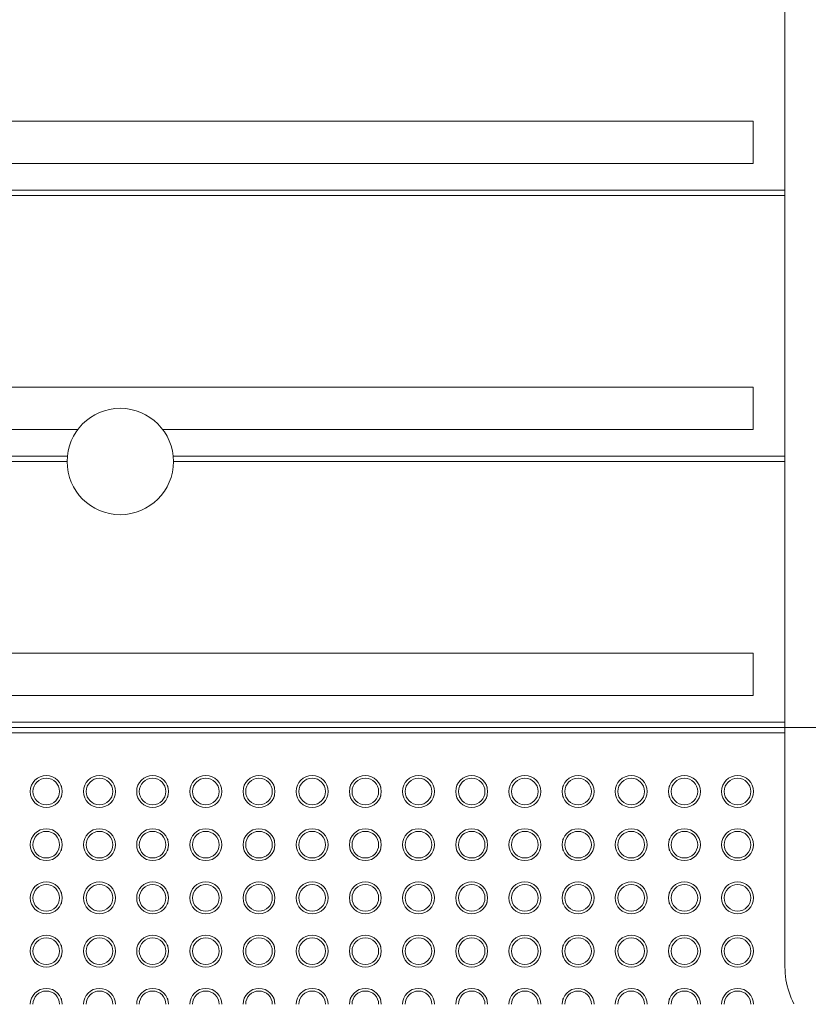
# Model space of a CAD drawing. Header units: millimetres. Extents: x -281 to 121694, y -16481 to 65128.
# Tile 624 of 1056: x 21320 to 22062, y 25715 to 26640. Entities that reach past the tile are written whole.
import ezdxf

# ---------------------------------------------------------------- set-up
doc = ezdxf.new("R2010")
doc.units = ezdxf.units.MM
doc.layers.add('A--L$01A__Algemeen', color=7, linetype='Continuous', lineweight=5)
doc.layers.add('A--L28__Hoofddraagconstructies', color=3, linetype='Continuous', lineweight=5)

# ---------------------------------------------------------------- blocks, each defined once
blk = doc.blocks.new('NLRS_24_10_SF_trappen kern_gen_cpz - NLRS_24_12_02_SF_trappen kern_gen_cpz-66734290-L_80_ 12')
at = {"layer": 'A--L$01A__Algemeen'}
for p, q in [((-1700, -0.1), (-1700, 224.9)), ((-1750, -0.1), (-1700, -0.1))]:
    blk.add_line(p, q, dxfattribs=at)
at = {"layer": 'A--L$01A__Algemeen', "flags": 128}
for points in [[(-1700, 224.9), (-1700.06, 227.9), (-1700.24, 230.89), (-1700.54, 233.88), (-1700.96, 236.85), (-1701.5, 239.8), (-1702.15, 242.73), (-1702.92, 245.63), (-1703.81, 248.49), (-1704.81, 251.32), (-1705.92, 254.11), (-1707.14, 256.85), (-1708.48, 259.53)], [(-1705.92, 254.11), (-1707.14, 256.85), (-1708.48, 259.53)], [(-1705.92, 254.11), (-1707.14, 256.85), (-1708.48, 259.53)], [(-1705.92, 254.11), (-1707.14, 256.85), (-1708.48, 259.53)], [(-1700, 224.9), (-1700.06, 227.9), (-1700.24, 230.89), (-1700.54, 233.88), (-1700.96, 236.85), (-1701.5, 239.8), (-1702.15, 242.73), (-1702.92, 245.63), (-1703.81, 248.49), (-1704.81, 251.32), (-1705.59, 253.27)], [(-1700, 224.9), (-1700.06, 227.9), (-1700.24, 230.89), (-1700.54, 233.88), (-1700.96, 236.85), (-1701.5, 239.8), (-1702.15, 242.73), (-1702.92, 245.63), (-1703.81, 248.49), (-1704.81, 251.32), (-1705.59, 253.27)], [(-1700, 224.9), (-1700.06, 227.9), (-1700.24, 230.89), (-1700.54, 233.88), (-1700.96, 236.85), (-1701.5, 239.8), (-1702.15, 242.73), (-1702.92, 245.63), (-1703.81, 248.49), (-1704.81, 251.32), (-1705.59, 253.27)]]:
    blk.add_lwpolyline(points, dxfattribs=at)
at = {"layer": 'A--L$01A__Algemeen'}
for centre, radius, start, end in [((-1655.44, 260), 15, 180, 360), ((-1655.44, 260), 12.5, 180, 360), ((-1605.44, 260), 15, 180, 360), ((-1605.44, 260), 12.5, 180, 360), ((-1555.44, 260), 15, 180, 360), ((-1555.44, 260), 12.5, 180, 360), ((-1505.44, 260), 15, 180, 360), ((-1505.44, 260), 12.5, 180, 360), ((-1455.44, 260), 15, 180, 360), ((-1455.44, 260), 12.5, 180, 360), ((-1405.44, 260), 15, 180, 360), ((-1405.44, 260), 12.5, 180, 360), ((-1355.44, 260), 15, 180, 360), ((-1355.44, 260), 12.5, 180, 360), ((-1305.44, 260), 15, 180, 360), ((-1305.44, 260), 12.5, 180, 360), ((-1255.44, 260), 15, 180, 360), ((-1255.44, 260), 12.5, 180, 360), ((-1205.44, 260), 15, 180, 360), ((-1205.44, 260), 12.5, 180, 360), ((-1155.44, 260), 15, 180, 360), ((-1155.44, 260), 12.5, 180, 360), ((-1105.44, 260), 15, 180, 360), ((-1105.44, 260), 12.5, 180, 360), ((-1055.44, 260), 15, 180, 360), ((-1055.44, 260), 12.5, 180, 360), ((-1005.44, 260), 15, 180, 360), ((-1005.44, 260), 12.5, 180, 360), ((-1655.44, 260), 15, 195.71976, 202.5), ((-1655.44, 260), 15, 195.71976, 202.5), ((-1655.44, 260), 15, 195.71976, 202.5), ((-1655.44, 260), 15, 337.5, 344.28024), ((-1655.44, 260), 15, 337.5, 344.28024), ((-1655.44, 260), 15, 337.5, 344.28024), ((-1605.44, 260), 15, 195.71976, 202.5), ((-1605.44, 260), 15, 195.71976, 202.5), ((-1605.44, 260), 15, 195.71976, 202.5), ((-1605.44, 260), 15, 337.5, 344.28024), ((-1605.44, 260), 15, 337.5, 344.28024), ((-1605.44, 260), 15, 337.5, 344.28024), ((-1555.44, 260), 15, 195.71976, 202.5), ((-1555.44, 260), 15, 195.71976, 202.5), ((-1555.44, 260), 15, 195.71976, 202.5), ((-1505.44, 260), 15, 195.71976, 202.5), ((-1505.44, 260), 15, 195.71976, 202.5), ((-1505.44, 260), 15, 195.71976, 202.5), ((-1505.44, 260), 15, 337.5, 344.28024), ((-1505.44, 260), 15, 337.5, 344.28024), ((-1505.44, 260), 15, 337.5, 344.28024), ((-1455.44, 260), 15, 195.71976, 202.5), ((-1455.44, 260), 15, 195.71976, 202.5), ((-1455.44, 260), 15, 195.71976, 202.5), ((-1455.44, 260), 15, 337.5, 344.28024), ((-1455.44, 260), 15, 337.5, 344.28024), ((-1455.44, 260), 15, 337.5, 344.28024), ((-1405.44, 260), 15, 195.71976, 202.5), ((-1405.44, 260), 15, 195.71976, 202.5), ((-1405.44, 260), 15, 195.71976, 202.5), ((-1405.44, 260), 15, 337.5, 344.28024), ((-1405.44, 260), 15, 337.5, 344.28024), ((-1405.44, 260), 15, 337.5, 344.28024), ((-1355.44, 260), 15, 195.71976, 202.5), ((-1355.44, 260), 15, 195.71976, 202.5), ((-1355.44, 260), 15, 195.71976, 202.5), ((-1355.44, 260), 15, 337.5, 344.28024), ((-1355.44, 260), 15, 337.5, 344.28024), ((-1355.44, 260), 15, 337.5, 344.28024), ((-1305.44, 260), 15, 195.71976, 202.5), ((-1305.44, 260), 15, 195.71976, 202.5), ((-1305.44, 260), 15, 195.71976, 202.5), ((-1305.44, 260), 15, 337.5, 344.28024), ((-1305.44, 260), 15, 337.5, 344.28024), ((-1305.44, 260), 15, 337.5, 344.28024), ((-1255.44, 260), 15, 195.71976, 202.5), ((-1255.44, 260), 15, 195.71976, 202.5), ((-1255.44, 260), 15, 195.71976, 202.5), ((-1255.44, 260), 15, 337.5, 344.28024), ((-1255.44, 260), 15, 337.5, 344.28024), ((-1255.44, 260), 15, 337.5, 344.28024), ((-1205.44, 260), 15, 195.71976, 202.5), ((-1205.44, 260), 15, 195.71976, 202.5), ((-1205.44, 260), 15, 195.71976, 202.5), ((-1155.44, 260), 15, 195.71976, 202.5), ((-1155.44, 260), 15, 195.71976, 202.5), ((-1155.44, 260), 15, 195.71976, 202.5), ((-1155.44, 260), 15, 337.5, 344.28024), ((-1155.44, 260), 15, 337.5, 344.28024), ((-1155.44, 260), 15, 337.5, 344.28024), ((-1105.44, 260), 15, 195.71976, 202.5), ((-1105.44, 260), 15, 195.71976, 202.5), ((-1105.44, 260), 15, 195.71976, 202.5), ((-1105.44, 260), 15, 337.5, 344.28024), ((-1105.44, 260), 15, 337.5, 344.28024), ((-1105.44, 260), 15, 337.5, 344.28024), ((-1055.44, 260), 15, 195.71976, 202.5), ((-1055.44, 260), 15, 195.71976, 202.5), ((-1055.44, 260), 15, 195.71976, 202.5), ((-1055.44, 260), 15, 337.5, 344.28024), ((-1055.44, 260), 15, 337.5, 344.28024), ((-1055.44, 260), 15, 337.5, 344.28024), ((-1005.44, 260), 15, 195.71976, 202.5), ((-1005.44, 260), 15, 195.71976, 202.5), ((-1005.44, 260), 15, 195.71976, 202.5), ((-1005.44, 260), 15, 337.5, 344.28024), ((-1005.44, 260), 15, 337.5, 344.28024), ((-1005.44, 260), 15, 337.5, 344.28024), ((-1655.44, 210), 15, 0, 180), ((-1655.44, 210), 12.5, 0, 180), ((-1605.44, 210), 15, 0, 180), ((-1605.44, 210), 12.5, 0, 180), ((-1555.44, 210), 15, 0, 180), ((-1555.44, 210), 12.5, 0, 180), ((-1505.44, 210), 15, 0, 180), ((-1505.44, 210), 12.5, 0, 180), ((-1455.44, 210), 15, 0, 180), ((-1455.44, 210), 12.5, 0, 180), ((-1405.44, 210), 15, 0, 180), ((-1405.44, 210), 12.5, 0, 180), ((-1355.44, 210), 15, 0, 180), ((-1355.44, 210), 12.5, 0, 180), ((-1305.44, 210), 15, 0, 180), ((-1305.44, 210), 12.5, 0, 180), ((-1255.44, 210), 15, 0, 180), ((-1255.44, 210), 12.5, 0, 180), ((-1205.44, 210), 15, 0, 180), ((-1205.44, 210), 12.5, 0, 180), ((-1155.44, 210), 15, 0, 180), ((-1155.44, 210), 12.5, 0, 180), ((-1105.44, 210), 15, 0, 180), ((-1105.44, 210), 12.5, 0, 180), ((-1055.44, 210), 15, 0, 180), ((-1055.44, 210), 12.5, 0, 180), ((-1005.44, 210), 15, 0, 180), ((-1005.44, 210), 12.5, 0, 180), ((-1655.44, 210), 15, 157.5, 164.28024), ((-1655.44, 210), 15, 157.5, 164.28024), ((-1655.44, 210), 15, 157.5, 164.28024), ((-1655.44, 210), 15, 15.71976, 22.5), ((-1655.44, 210), 15, 15.71976, 22.5), ((-1655.44, 210), 15, 15.71976, 22.5), ((-1605.44, 210), 15, 157.5, 164.28024), ((-1605.44, 210), 15, 157.5, 164.28024), ((-1605.44, 210), 15, 157.5, 164.28024), ((-1605.44, 210), 15, 15.71976, 22.5), ((-1605.44, 210), 15, 15.71976, 22.5), ((-1605.44, 210), 15, 15.71976, 22.5), ((-1555.44, 210), 15, 157.5, 164.28024), ((-1555.44, 210), 15, 157.5, 164.28024), ((-1555.44, 210), 15, 157.5, 164.28024), ((-1505.44, 210), 15, 157.5, 164.28024), ((-1505.44, 210), 15, 157.5, 164.28024), ((-1505.44, 210), 15, 157.5, 164.28024), ((-1505.44, 210), 15, 15.71976, 22.5), ((-1505.44, 210), 15, 15.71976, 22.5), ((-1505.44, 210), 15, 15.71976, 22.5), ((-1455.44, 210), 15, 157.5, 164.28024), ((-1455.44, 210), 15, 157.5, 164.28024), ((-1455.44, 210), 15, 157.5, 164.28024), ((-1455.44, 210), 15, 15.71976, 22.5), ((-1455.44, 210), 15, 15.71976, 22.5), ((-1455.44, 210), 15, 15.71976, 22.5), ((-1405.44, 210), 15, 157.5, 164.28024), ((-1405.44, 210), 15, 157.5, 164.28024), ((-1405.44, 210), 15, 157.5, 164.28024), ((-1405.44, 210), 15, 15.71976, 22.5), ((-1405.44, 210), 15, 15.71976, 22.5), ((-1405.44, 210), 15, 15.71976, 22.5), ((-1355.44, 210), 15, 157.5, 164.28024), ((-1355.44, 210), 15, 157.5, 164.28024), ((-1355.44, 210), 15, 157.5, 164.28024), ((-1355.44, 210), 15, 15.71976, 22.5), ((-1355.44, 210), 15, 15.71976, 22.5), ((-1355.44, 210), 15, 15.71976, 22.5), ((-1305.44, 210), 15, 157.5, 164.28024), ((-1305.44, 210), 15, 157.5, 164.28024), ((-1305.44, 210), 15, 157.5, 164.28024), ((-1305.44, 210), 15, 15.71976, 22.5), ((-1305.44, 210), 15, 15.71976, 22.5), ((-1305.44, 210), 15, 15.71976, 22.5), ((-1255.44, 210), 15, 157.5, 164.28024), ((-1255.44, 210), 15, 157.5, 164.28024), ((-1255.44, 210), 15, 157.5, 164.28024), ((-1255.44, 210), 15, 15.71976, 22.5), ((-1255.44, 210), 15, 15.71976, 22.5), ((-1255.44, 210), 15, 15.71976, 22.5), ((-1205.44, 210), 15, 157.5, 164.28024), ((-1205.44, 210), 15, 157.5, 164.28024), ((-1205.44, 210), 15, 157.5, 164.28024), ((-1155.44, 210), 15, 157.5, 164.28024), ((-1155.44, 210), 15, 157.5, 164.28024), ((-1155.44, 210), 15, 157.5, 164.28024), ((-1155.44, 210), 15, 15.71976, 22.5), ((-1155.44, 210), 15, 15.71976, 22.5), ((-1155.44, 210), 15, 15.71976, 22.5), ((-1105.44, 210), 15, 157.5, 164.28024), ((-1105.44, 210), 15, 157.5, 164.28024), ((-1105.44, 210), 15, 157.5, 164.28024), ((-1105.44, 210), 15, 15.71976, 22.5), ((-1105.44, 210), 15, 15.71976, 22.5), ((-1105.44, 210), 15, 15.71976, 22.5), ((-1055.44, 210), 15, 157.5, 164.28024), ((-1055.44, 210), 15, 157.5, 164.28024), ((-1055.44, 210), 15, 157.5, 164.28024), ((-1055.44, 210), 15, 15.71976, 22.5), ((-1055.44, 210), 15, 15.71976, 22.5), ((-1055.44, 210), 15, 15.71976, 22.5), ((-1005.44, 210), 15, 157.5, 164.28024), ((-1005.44, 210), 15, 157.5, 164.28024), ((-1005.44, 210), 15, 157.5, 164.28024), ((-1005.44, 210), 15, 15.71976, 22.5), ((-1005.44, 210), 15, 15.71976, 22.5), ((-1005.44, 210), 15, 15.71976, 22.5), ((-1655.44, 210), 15, 180, 360), ((-1655.44, 210), 15, 195.71976, 202.5), ((-1655.44, 210), 15, 195.71976, 202.5), ((-1655.44, 210), 15, 195.71976, 202.5), ((-1655.44, 210), 12.5, 180, 360), ((-1655.44, 210), 15, 337.5, 344.28024), ((-1655.44, 210), 15, 337.5, 344.28024), ((-1655.44, 210), 15, 337.5, 344.28024), ((-1605.44, 210), 15, 180, 360), ((-1605.44, 210), 15, 195.71976, 202.5), ((-1605.44, 210), 15, 195.71976, 202.5), ((-1605.44, 210), 15, 195.71976, 202.5), ((-1605.44, 210), 12.5, 180, 360), ((-1605.44, 210), 15, 337.5, 344.28024), ((-1605.44, 210), 15, 337.5, 344.28024), ((-1605.44, 210), 15, 337.5, 344.28024), ((-1555.44, 210), 15, 180, 360), ((-1555.44, 210), 15, 195.71976, 202.5), ((-1555.44, 210), 15, 195.71976, 202.5), ((-1555.44, 210), 15, 195.71976, 202.5), ((-1555.44, 210), 12.5, 180, 360), ((-1505.44, 210), 15, 180, 360), ((-1505.44, 210), 15, 195.71976, 202.5), ((-1505.44, 210), 15, 195.71976, 202.5), ((-1505.44, 210), 15, 195.71976, 202.5), ((-1505.44, 210), 12.5, 180, 360), ((-1505.44, 210), 15, 337.5, 344.28024), ((-1505.44, 210), 15, 337.5, 344.28024), ((-1505.44, 210), 15, 337.5, 344.28024), ((-1455.44, 210), 15, 180, 360), ((-1455.44, 210), 15, 195.71976, 202.5), ((-1455.44, 210), 15, 195.71976, 202.5), ((-1455.44, 210), 15, 195.71976, 202.5), ((-1455.44, 210), 12.5, 180, 360), ((-1455.44, 210), 15, 337.5, 344.28024), ((-1455.44, 210), 15, 337.5, 344.28024), ((-1455.44, 210), 15, 337.5, 344.28024), ((-1405.44, 210), 15, 180, 360), ((-1405.44, 210), 15, 195.71976, 202.5), ((-1405.44, 210), 15, 195.71976, 202.5), ((-1405.44, 210), 15, 195.71976, 202.5), ((-1405.44, 210), 12.5, 180, 360), ((-1405.44, 210), 15, 337.5, 344.28024), ((-1405.44, 210), 15, 337.5, 344.28024), ((-1405.44, 210), 15, 337.5, 344.28024), ((-1355.44, 210), 15, 180, 360), ((-1355.44, 210), 15, 195.71976, 202.5), ((-1355.44, 210), 15, 195.71976, 202.5), ((-1355.44, 210), 15, 195.71976, 202.5), ((-1355.44, 210), 12.5, 180, 360), ((-1355.44, 210), 15, 337.5, 344.28024), ((-1355.44, 210), 15, 337.5, 344.28024), ((-1355.44, 210), 15, 337.5, 344.28024), ((-1305.44, 210), 15, 180, 360), ((-1305.44, 210), 15, 195.71976, 202.5), ((-1305.44, 210), 15, 195.71976, 202.5), ((-1305.44, 210), 15, 195.71976, 202.5), ((-1305.44, 210), 12.5, 180, 360), ((-1305.44, 210), 15, 337.5, 344.28024), ((-1305.44, 210), 15, 337.5, 344.28024), ((-1305.44, 210), 15, 337.5, 344.28024), ((-1255.44, 210), 15, 180, 360), ((-1255.44, 210), 15, 195.71976, 202.5), ((-1255.44, 210), 15, 195.71976, 202.5), ((-1255.44, 210), 15, 195.71976, 202.5), ((-1255.44, 210), 12.5, 180, 360), ((-1255.44, 210), 15, 337.5, 344.28024), ((-1255.44, 210), 15, 337.5, 344.28024), ((-1255.44, 210), 15, 337.5, 344.28024), ((-1205.44, 210), 15, 180, 360), ((-1205.44, 210), 15, 195.71976, 202.5), ((-1205.44, 210), 15, 195.71976, 202.5), ((-1205.44, 210), 15, 195.71976, 202.5), ((-1205.44, 210), 12.5, 180, 360), ((-1155.44, 210), 15, 180, 360), ((-1155.44, 210), 15, 195.71976, 202.5), ((-1155.44, 210), 15, 195.71976, 202.5), ((-1155.44, 210), 15, 195.71976, 202.5), ((-1155.44, 210), 12.5, 180, 360), ((-1155.44, 210), 15, 337.5, 344.28024), ((-1155.44, 210), 15, 337.5, 344.28024), ((-1155.44, 210), 15, 337.5, 344.28024), ((-1105.44, 210), 15, 180, 360), ((-1105.44, 210), 15, 195.71976, 202.5), ((-1105.44, 210), 15, 195.71976, 202.5), ((-1105.44, 210), 15, 195.71976, 202.5), ((-1105.44, 210), 12.5, 180, 360), ((-1105.44, 210), 15, 337.5, 344.28024), ((-1105.44, 210), 15, 337.5, 344.28024), ((-1105.44, 210), 15, 337.5, 344.28024), ((-1055.44, 210), 15, 180, 360), ((-1055.44, 210), 15, 195.71976, 202.5), ((-1055.44, 210), 15, 195.71976, 202.5), ((-1055.44, 210), 15, 195.71976, 202.5), ((-1055.44, 210), 12.5, 180, 360), ((-1055.44, 210), 15, 337.5, 344.28024), ((-1055.44, 210), 15, 337.5, 344.28024), ((-1055.44, 210), 15, 337.5, 344.28024), ((-1005.44, 210), 15, 180, 360), ((-1005.44, 210), 15, 195.71976, 202.5), ((-1005.44, 210), 15, 195.71976, 202.5), ((-1005.44, 210), 15, 195.71976, 202.5), ((-1005.44, 210), 12.5, 180, 360), ((-1005.44, 210), 15, 337.5, 344.28024), ((-1005.44, 210), 15, 337.5, 344.28024), ((-1005.44, 210), 15, 337.5, 344.28024), ((-1655.44, 160), 15, 0, 180), ((-1655.44, 160), 12.5, 0, 180), ((-1605.44, 160), 15, 0, 180), ((-1605.44, 160), 12.5, 0, 180), ((-1555.44, 160), 15, 0, 180), ((-1555.44, 160), 12.5, 0, 180), ((-1505.44, 160), 15, 0, 180), ((-1505.44, 160), 12.5, 0, 180), ((-1455.44, 160), 15, 0, 180), ((-1455.44, 160), 12.5, 0, 180), ((-1405.44, 160), 15, 0, 180), ((-1405.44, 160), 12.5, 0, 180), ((-1355.44, 160), 15, 0, 180), ((-1355.44, 160), 12.5, 0, 180), ((-1305.44, 160), 15, 0, 180), ((-1305.44, 160), 12.5, 0, 180), ((-1255.44, 160), 15, 0, 180), ((-1255.44, 160), 12.5, 0, 180), ((-1205.44, 160), 15, 0, 180), ((-1205.44, 160), 12.5, 0, 180), ((-1155.44, 160), 15, 0, 180), ((-1155.44, 160), 12.5, 0, 180), ((-1105.44, 160), 15, 0, 180), ((-1105.44, 160), 12.5, 0, 180), ((-1055.44, 160), 15, 0, 180), ((-1055.44, 160), 12.5, 0, 180), ((-1005.44, 160), 15, 0, 180), ((-1005.44, 160), 12.5, 0, 180), ((-1655.44, 160), 15, 180, 360), ((-1655.44, 160), 15, 157.5, 164.28024), ((-1655.44, 160), 15, 157.5, 164.28024), ((-1655.44, 160), 15, 157.5, 164.28024), ((-1655.44, 160), 12.5, 180, 360), ((-1655.44, 160), 15, 15.71976, 22.5), ((-1655.44, 160), 15, 15.71976, 22.5), ((-1655.44, 160), 15, 15.71976, 22.5), ((-1605.44, 160), 15, 180, 360), ((-1605.44, 160), 15, 157.5, 164.28024), ((-1605.44, 160), 15, 157.5, 164.28024), ((-1605.44, 160), 15, 157.5, 164.28024), ((-1605.44, 160), 12.5, 180, 360), ((-1605.44, 160), 15, 15.71976, 22.5), ((-1605.44, 160), 15, 15.71976, 22.5), ((-1605.44, 160), 15, 15.71976, 22.5), ((-1555.44, 160), 15, 180, 360), ((-1555.44, 160), 15, 157.5, 164.28024), ((-1555.44, 160), 15, 157.5, 164.28024), ((-1555.44, 160), 15, 157.5, 164.28024), ((-1555.44, 160), 12.5, 180, 360), ((-1505.44, 160), 15, 180, 360), ((-1505.44, 160), 15, 157.5, 164.28024), ((-1505.44, 160), 15, 157.5, 164.28024), ((-1505.44, 160), 15, 157.5, 164.28024), ((-1505.44, 160), 12.5, 180, 360), ((-1505.44, 160), 15, 15.71976, 22.5), ((-1505.44, 160), 15, 15.71976, 22.5), ((-1505.44, 160), 15, 15.71976, 22.5), ((-1455.44, 160), 15, 180, 360), ((-1455.44, 160), 15, 157.5, 164.28024), ((-1455.44, 160), 15, 157.5, 164.28024), ((-1455.44, 160), 15, 157.5, 164.28024), ((-1455.44, 160), 12.5, 180, 360), ((-1455.44, 160), 15, 15.71976, 22.5), ((-1455.44, 160), 15, 15.71976, 22.5), ((-1455.44, 160), 15, 15.71976, 22.5), ((-1405.44, 160), 15, 180, 360), ((-1405.44, 160), 15, 157.5, 164.28024), ((-1405.44, 160), 15, 157.5, 164.28024), ((-1405.44, 160), 15, 157.5, 164.28024), ((-1405.44, 160), 12.5, 180, 360), ((-1405.44, 160), 15, 15.71976, 22.5), ((-1405.44, 160), 15, 15.71976, 22.5), ((-1405.44, 160), 15, 15.71976, 22.5), ((-1355.44, 160), 15, 180, 360), ((-1355.44, 160), 15, 157.5, 164.28024), ((-1355.44, 160), 15, 157.5, 164.28024), ((-1355.44, 160), 15, 157.5, 164.28024), ((-1355.44, 160), 12.5, 180, 360), ((-1355.44, 160), 15, 15.71976, 22.5), ((-1355.44, 160), 15, 15.71976, 22.5), ((-1355.44, 160), 15, 15.71976, 22.5), ((-1305.44, 160), 15, 180, 360), ((-1305.44, 160), 15, 157.5, 164.28024), ((-1305.44, 160), 15, 157.5, 164.28024), ((-1305.44, 160), 15, 157.5, 164.28024), ((-1305.44, 160), 12.5, 180, 360), ((-1305.44, 160), 15, 15.71976, 22.5), ((-1305.44, 160), 15, 15.71976, 22.5), ((-1305.44, 160), 15, 15.71976, 22.5), ((-1255.44, 160), 15, 180, 360), ((-1255.44, 160), 15, 157.5, 164.28024), ((-1255.44, 160), 15, 157.5, 164.28024), ((-1255.44, 160), 15, 157.5, 164.28024), ((-1255.44, 160), 12.5, 180, 360), ((-1255.44, 160), 15, 15.71976, 22.5), ((-1255.44, 160), 15, 15.71976, 22.5), ((-1255.44, 160), 15, 15.71976, 22.5), ((-1205.44, 160), 15, 180, 360), ((-1205.44, 160), 15, 157.5, 164.28024), ((-1205.44, 160), 15, 157.5, 164.28024), ((-1205.44, 160), 15, 157.5, 164.28024), ((-1205.44, 160), 12.5, 180, 360), ((-1155.44, 160), 15, 180, 360), ((-1155.44, 160), 15, 157.5, 164.28024), ((-1155.44, 160), 15, 157.5, 164.28024), ((-1155.44, 160), 15, 157.5, 164.28024), ((-1155.44, 160), 12.5, 180, 360), ((-1155.44, 160), 15, 15.71976, 22.5), ((-1155.44, 160), 15, 15.71976, 22.5), ((-1155.44, 160), 15, 15.71976, 22.5), ((-1105.44, 160), 15, 180, 360), ((-1105.44, 160), 15, 157.5, 164.28024), ((-1105.44, 160), 15, 157.5, 164.28024), ((-1105.44, 160), 15, 157.5, 164.28024), ((-1105.44, 160), 12.5, 180, 360), ((-1105.44, 160), 15, 15.71976, 22.5), ((-1105.44, 160), 15, 15.71976, 22.5), ((-1105.44, 160), 15, 15.71976, 22.5), ((-1055.44, 160), 15, 180, 360), ((-1055.44, 160), 15, 157.5, 164.28024), ((-1055.44, 160), 15, 157.5, 164.28024), ((-1055.44, 160), 15, 157.5, 164.28024), ((-1055.44, 160), 12.5, 180, 360), ((-1055.44, 160), 15, 15.71976, 22.5), ((-1055.44, 160), 15, 15.71976, 22.5), ((-1055.44, 160), 15, 15.71976, 22.5), ((-1005.44, 160), 15, 180, 360), ((-1005.44, 160), 15, 157.5, 164.28024), ((-1005.44, 160), 15, 157.5, 164.28024), ((-1005.44, 160), 15, 157.5, 164.28024), ((-1005.44, 160), 12.5, 180, 360), ((-1005.44, 160), 15, 15.71976, 22.5), ((-1005.44, 160), 15, 15.71976, 22.5), ((-1005.44, 160), 15, 15.71976, 22.5), ((-1655.44, 160), 15, 195.71976, 202.5), ((-1655.44, 160), 15, 195.71976, 202.5), ((-1655.44, 160), 15, 195.71976, 202.5), ((-1655.44, 160), 15, 337.5, 344.28024), ((-1655.44, 160), 15, 337.5, 344.28024), ((-1655.44, 160), 15, 337.5, 344.28024), ((-1605.44, 160), 15, 195.71976, 202.5), ((-1605.44, 160), 15, 195.71976, 202.5), ((-1605.44, 160), 15, 195.71976, 202.5), ((-1605.44, 160), 15, 337.5, 344.28024), ((-1605.44, 160), 15, 337.5, 344.28024), ((-1605.44, 160), 15, 337.5, 344.28024), ((-1555.44, 160), 15, 195.71976, 202.5), ((-1555.44, 160), 15, 195.71976, 202.5), ((-1555.44, 160), 15, 195.71976, 202.5), ((-1505.44, 160), 15, 195.71976, 202.5), ((-1505.44, 160), 15, 195.71976, 202.5), ((-1505.44, 160), 15, 195.71976, 202.5), ((-1505.44, 160), 15, 337.5, 344.28024), ((-1505.44, 160), 15, 337.5, 344.28024), ((-1505.44, 160), 15, 337.5, 344.28024), ((-1455.44, 160), 15, 195.71976, 202.5), ((-1455.44, 160), 15, 195.71976, 202.5), ((-1455.44, 160), 15, 195.71976, 202.5), ((-1455.44, 160), 15, 337.5, 344.28024), ((-1455.44, 160), 15, 337.5, 344.28024), ((-1455.44, 160), 15, 337.5, 344.28024), ((-1405.44, 160), 15, 195.71976, 202.5), ((-1405.44, 160), 15, 195.71976, 202.5), ((-1405.44, 160), 15, 195.71976, 202.5), ((-1405.44, 160), 15, 337.5, 344.28024), ((-1405.44, 160), 15, 337.5, 344.28024), ((-1405.44, 160), 15, 337.5, 344.28024), ((-1355.44, 160), 15, 195.71976, 202.5), ((-1355.44, 160), 15, 195.71976, 202.5), ((-1355.44, 160), 15, 195.71976, 202.5), ((-1355.44, 160), 15, 337.5, 344.28024), ((-1355.44, 160), 15, 337.5, 344.28024), ((-1355.44, 160), 15, 337.5, 344.28024), ((-1305.44, 160), 15, 195.71976, 202.5), ((-1305.44, 160), 15, 195.71976, 202.5), ((-1305.44, 160), 15, 195.71976, 202.5), ((-1305.44, 160), 15, 337.5, 344.28024), ((-1305.44, 160), 15, 337.5, 344.28024), ((-1305.44, 160), 15, 337.5, 344.28024), ((-1255.44, 160), 15, 195.71976, 202.5), ((-1255.44, 160), 15, 195.71976, 202.5), ((-1255.44, 160), 15, 195.71976, 202.5), ((-1255.44, 160), 15, 337.5, 344.28024), ((-1255.44, 160), 15, 337.5, 344.28024), ((-1255.44, 160), 15, 337.5, 344.28024), ((-1205.44, 160), 15, 195.71976, 202.5), ((-1205.44, 160), 15, 195.71976, 202.5), ((-1205.44, 160), 15, 195.71976, 202.5), ((-1155.44, 160), 15, 195.71976, 202.5), ((-1155.44, 160), 15, 195.71976, 202.5), ((-1155.44, 160), 15, 195.71976, 202.5), ((-1155.44, 160), 15, 337.5, 344.28024), ((-1155.44, 160), 15, 337.5, 344.28024), ((-1155.44, 160), 15, 337.5, 344.28024), ((-1105.44, 160), 15, 195.71976, 202.5), ((-1105.44, 160), 15, 195.71976, 202.5), ((-1105.44, 160), 15, 195.71976, 202.5), ((-1105.44, 160), 15, 337.5, 344.28024), ((-1105.44, 160), 15, 337.5, 344.28024), ((-1105.44, 160), 15, 337.5, 344.28024), ((-1055.44, 160), 15, 195.71976, 202.5), ((-1055.44, 160), 15, 195.71976, 202.5), ((-1055.44, 160), 15, 195.71976, 202.5), ((-1055.44, 160), 15, 337.5, 344.28024), ((-1055.44, 160), 15, 337.5, 344.28024), ((-1055.44, 160), 15, 337.5, 344.28024), ((-1005.44, 160), 15, 195.71976, 202.5), ((-1005.44, 160), 15, 195.71976, 202.5), ((-1005.44, 160), 15, 195.71976, 202.5), ((-1005.44, 160), 15, 337.5, 344.28024), ((-1005.44, 160), 15, 337.5, 344.28024), ((-1005.44, 160), 15, 337.5, 344.28024), ((-1655.44, 110), 15, 0, 180), ((-1655.44, 110), 12.5, 0, 180), ((-1605.44, 110), 15, 0, 180), ((-1605.44, 110), 12.5, 0, 180), ((-1555.44, 110), 15, 0, 180), ((-1555.44, 110), 12.5, 0, 180), ((-1505.44, 110), 15, 0, 180), ((-1505.44, 110), 12.5, 0, 180), ((-1455.44, 110), 15, 0, 180), ((-1455.44, 110), 12.5, 0, 180), ((-1405.44, 110), 15, 0, 180), ((-1405.44, 110), 12.5, 0, 180), ((-1355.44, 110), 15, 0, 180), ((-1355.44, 110), 12.5, 0, 180), ((-1305.44, 110), 15, 0, 180), ((-1305.44, 110), 12.5, 0, 180), ((-1255.44, 110), 15, 0, 180), ((-1255.44, 110), 12.5, 0, 180), ((-1205.44, 110), 15, 0, 180), ((-1205.44, 110), 12.5, 0, 180), ((-1155.44, 110), 15, 0, 180), ((-1155.44, 110), 12.5, 0, 180), ((-1105.44, 110), 15, 0, 180), ((-1105.44, 110), 12.5, 0, 180), ((-1055.44, 110), 15, 0, 180), ((-1055.44, 110), 12.5, 0, 180), ((-1005.44, 110), 15, 0, 180), ((-1005.44, 110), 12.5, 0, 180), ((-1655.44, 110), 15, 157.5, 164.28024), ((-1655.44, 110), 15, 157.5, 164.28024), ((-1655.44, 110), 15, 157.5, 164.28024), ((-1655.44, 110), 15, 15.71976, 22.5), ((-1655.44, 110), 15, 15.71976, 22.5), ((-1655.44, 110), 15, 15.71976, 22.5), ((-1605.44, 110), 15, 157.5, 164.28024), ((-1605.44, 110), 15, 157.5, 164.28024), ((-1605.44, 110), 15, 157.5, 164.28024), ((-1605.44, 110), 15, 15.71976, 22.5), ((-1605.44, 110), 15, 15.71976, 22.5), ((-1605.44, 110), 15, 15.71976, 22.5), ((-1555.44, 110), 15, 157.5, 164.28024), ((-1555.44, 110), 15, 157.5, 164.28024), ((-1555.44, 110), 15, 157.5, 164.28024), ((-1505.44, 110), 15, 157.5, 164.28024), ((-1505.44, 110), 15, 157.5, 164.28024), ((-1505.44, 110), 15, 157.5, 164.28024), ((-1505.44, 110), 15, 15.71976, 22.5), ((-1505.44, 110), 15, 15.71976, 22.5), ((-1505.44, 110), 15, 15.71976, 22.5), ((-1455.44, 110), 15, 157.5, 164.28024), ((-1455.44, 110), 15, 157.5, 164.28024), ((-1455.44, 110), 15, 157.5, 164.28024), ((-1455.44, 110), 15, 15.71976, 22.5), ((-1455.44, 110), 15, 15.71976, 22.5), ((-1455.44, 110), 15, 15.71976, 22.5), ((-1405.44, 110), 15, 157.5, 164.28024), ((-1405.44, 110), 15, 157.5, 164.28024), ((-1405.44, 110), 15, 157.5, 164.28024), ((-1405.44, 110), 15, 15.71976, 22.5), ((-1405.44, 110), 15, 15.71976, 22.5), ((-1405.44, 110), 15, 15.71976, 22.5), ((-1355.44, 110), 15, 157.5, 164.28024), ((-1355.44, 110), 15, 157.5, 164.28024), ((-1355.44, 110), 15, 157.5, 164.28024), ((-1355.44, 110), 15, 15.71976, 22.5), ((-1355.44, 110), 15, 15.71976, 22.5), ((-1355.44, 110), 15, 15.71976, 22.5), ((-1305.44, 110), 15, 157.5, 164.28024), ((-1305.44, 110), 15, 157.5, 164.28024), ((-1305.44, 110), 15, 157.5, 164.28024), ((-1305.44, 110), 15, 15.71976, 22.5), ((-1305.44, 110), 15, 15.71976, 22.5), ((-1305.44, 110), 15, 15.71976, 22.5), ((-1255.44, 110), 15, 157.5, 164.28024), ((-1255.44, 110), 15, 157.5, 164.28024), ((-1255.44, 110), 15, 157.5, 164.28024), ((-1255.44, 110), 15, 15.71976, 22.5), ((-1255.44, 110), 15, 15.71976, 22.5), ((-1255.44, 110), 15, 15.71976, 22.5), ((-1205.44, 110), 15, 157.5, 164.28024), ((-1205.44, 110), 15, 157.5, 164.28024), ((-1205.44, 110), 15, 157.5, 164.28024), ((-1155.44, 110), 15, 157.5, 164.28024), ((-1155.44, 110), 15, 157.5, 164.28024), ((-1155.44, 110), 15, 157.5, 164.28024), ((-1155.44, 110), 15, 15.71976, 22.5), ((-1155.44, 110), 15, 15.71976, 22.5), ((-1155.44, 110), 15, 15.71976, 22.5), ((-1105.44, 110), 15, 157.5, 164.28024), ((-1105.44, 110), 15, 157.5, 164.28024), ((-1105.44, 110), 15, 157.5, 164.28024), ((-1105.44, 110), 15, 15.71976, 22.5), ((-1105.44, 110), 15, 15.71976, 22.5), ((-1105.44, 110), 15, 15.71976, 22.5), ((-1055.44, 110), 15, 157.5, 164.28024), ((-1055.44, 110), 15, 157.5, 164.28024), ((-1055.44, 110), 15, 157.5, 164.28024), ((-1055.44, 110), 15, 15.71976, 22.5), ((-1055.44, 110), 15, 15.71976, 22.5), ((-1055.44, 110), 15, 15.71976, 22.5), ((-1005.44, 110), 15, 157.5, 164.28024), ((-1005.44, 110), 15, 157.5, 164.28024), ((-1005.44, 110), 15, 157.5, 164.28024), ((-1005.44, 110), 15, 15.71976, 22.5), ((-1005.44, 110), 15, 15.71976, 22.5), ((-1005.44, 110), 15, 15.71976, 22.5), ((-1655.44, 110), 15, 180, 360), ((-1655.44, 110), 15, 195.71976, 202.5), ((-1655.44, 110), 15, 195.71976, 202.5), ((-1655.44, 110), 15, 195.71976, 202.5), ((-1655.44, 110), 12.5, 180, 360), ((-1655.44, 110), 15, 337.5, 344.28024), ((-1655.44, 110), 15, 337.5, 344.28024), ((-1655.44, 110), 15, 337.5, 344.28024), ((-1605.44, 110), 15, 180, 360), ((-1605.44, 110), 15, 195.71976, 202.5), ((-1605.44, 110), 15, 195.71976, 202.5), ((-1605.44, 110), 15, 195.71976, 202.5), ((-1605.44, 110), 12.5, 180, 360), ((-1605.44, 110), 15, 337.5, 344.28024), ((-1605.44, 110), 15, 337.5, 344.28024), ((-1605.44, 110), 15, 337.5, 344.28024), ((-1555.44, 110), 15, 180, 360), ((-1555.44, 110), 15, 195.71976, 202.5), ((-1555.44, 110), 15, 195.71976, 202.5), ((-1555.44, 110), 15, 195.71976, 202.5), ((-1555.44, 110), 12.5, 180, 360), ((-1505.44, 110), 15, 180, 360), ((-1505.44, 110), 15, 195.71976, 202.5), ((-1505.44, 110), 15, 195.71976, 202.5), ((-1505.44, 110), 15, 195.71976, 202.5), ((-1505.44, 110), 12.5, 180, 360), ((-1505.44, 110), 15, 337.5, 344.28024), ((-1505.44, 110), 15, 337.5, 344.28024), ((-1505.44, 110), 15, 337.5, 344.28024), ((-1455.44, 110), 15, 180, 360), ((-1455.44, 110), 15, 195.71976, 202.5), ((-1455.44, 110), 15, 195.71976, 202.5), ((-1455.44, 110), 15, 195.71976, 202.5), ((-1455.44, 110), 12.5, 180, 360), ((-1455.44, 110), 15, 337.5, 344.28024), ((-1455.44, 110), 15, 337.5, 344.28024), ((-1455.44, 110), 15, 337.5, 344.28024), ((-1405.44, 110), 15, 180, 360), ((-1405.44, 110), 15, 195.71976, 202.5), ((-1405.44, 110), 15, 195.71976, 202.5), ((-1405.44, 110), 15, 195.71976, 202.5), ((-1405.44, 110), 12.5, 180, 360), ((-1405.44, 110), 15, 337.5, 344.28024), ((-1405.44, 110), 15, 337.5, 344.28024), ((-1405.44, 110), 15, 337.5, 344.28024), ((-1355.44, 110), 15, 180, 360), ((-1355.44, 110), 15, 195.71976, 202.5), ((-1355.44, 110), 15, 195.71976, 202.5), ((-1355.44, 110), 15, 195.71976, 202.5), ((-1355.44, 110), 12.5, 180, 360), ((-1355.44, 110), 15, 337.5, 344.28024), ((-1355.44, 110), 15, 337.5, 344.28024), ((-1355.44, 110), 15, 337.5, 344.28024), ((-1305.44, 110), 15, 180, 360), ((-1305.44, 110), 15, 195.71976, 202.5), ((-1305.44, 110), 15, 195.71976, 202.5), ((-1305.44, 110), 15, 195.71976, 202.5), ((-1305.44, 110), 12.5, 180, 360), ((-1305.44, 110), 15, 337.5, 344.28024), ((-1305.44, 110), 15, 337.5, 344.28024), ((-1305.44, 110), 15, 337.5, 344.28024), ((-1255.44, 110), 15, 180, 360), ((-1255.44, 110), 15, 195.71976, 202.5), ((-1255.44, 110), 15, 195.71976, 202.5), ((-1255.44, 110), 15, 195.71976, 202.5), ((-1255.44, 110), 12.5, 180, 360), ((-1255.44, 110), 15, 337.5, 344.28024), ((-1255.44, 110), 15, 337.5, 344.28024), ((-1255.44, 110), 15, 337.5, 344.28024), ((-1205.44, 110), 15, 180, 360), ((-1205.44, 110), 15, 195.71976, 202.5), ((-1205.44, 110), 15, 195.71976, 202.5), ((-1205.44, 110), 15, 195.71976, 202.5), ((-1205.44, 110), 12.5, 180, 360), ((-1155.44, 110), 15, 180, 360), ((-1155.44, 110), 15, 195.71976, 202.5), ((-1155.44, 110), 15, 195.71976, 202.5), ((-1155.44, 110), 15, 195.71976, 202.5), ((-1155.44, 110), 12.5, 180, 360), ((-1155.44, 110), 15, 337.5, 344.28024), ((-1155.44, 110), 15, 337.5, 344.28024), ((-1155.44, 110), 15, 337.5, 344.28024), ((-1105.44, 110), 15, 180, 360), ((-1105.44, 110), 15, 195.71976, 202.5), ((-1105.44, 110), 15, 195.71976, 202.5), ((-1105.44, 110), 15, 195.71976, 202.5), ((-1105.44, 110), 12.5, 180, 360), ((-1105.44, 110), 15, 337.5, 344.28024), ((-1105.44, 110), 15, 337.5, 344.28024), ((-1105.44, 110), 15, 337.5, 344.28024), ((-1055.44, 110), 15, 180, 360), ((-1055.44, 110), 15, 195.71976, 202.5), ((-1055.44, 110), 15, 195.71976, 202.5), ((-1055.44, 110), 15, 195.71976, 202.5), ((-1055.44, 110), 12.5, 180, 360), ((-1055.44, 110), 15, 337.5, 344.28024), ((-1055.44, 110), 15, 337.5, 344.28024), ((-1055.44, 110), 15, 337.5, 344.28024), ((-1005.44, 110), 15, 180, 360), ((-1005.44, 110), 15, 195.71976, 202.5), ((-1005.44, 110), 15, 195.71976, 202.5), ((-1005.44, 110), 15, 195.71976, 202.5), ((-1005.44, 110), 12.5, 180, 360), ((-1005.44, 110), 15, 337.5, 344.28024), ((-1005.44, 110), 15, 337.5, 344.28024), ((-1005.44, 110), 15, 337.5, 344.28024), ((-1655.44, 60), 15, 0, 180), ((-1605.44, 60), 15, 0, 180), ((-1555.44, 60), 15, 0, 180), ((-1505.44, 60), 15, 0, 180), ((-1455.44, 60), 15, 0, 180), ((-1405.44, 60), 15, 0, 180), ((-1355.44, 60), 15, 0, 180), ((-1305.44, 60), 15, 0, 180), ((-1255.44, 60), 15, 0, 180), ((-1205.44, 60), 15, 0, 180), ((-1155.44, 60), 15, 0, 180), ((-1105.44, 60), 15, 0, 180), ((-1055.44, 60), 15, 0, 180), ((-1005.44, 60), 15, 0, 180), ((-1655.44, 60), 15, 157.5, 164.28024), ((-1655.44, 60), 15, 157.5, 164.28024), ((-1655.44, 60), 15, 157.5, 164.28024), ((-1655.44, 60), 12.5, 0, 180), ((-1655.44, 60), 15, 15.71976, 22.5), ((-1655.44, 60), 15, 15.71976, 22.5), ((-1655.44, 60), 15, 15.71976, 22.5), ((-1605.44, 60), 15, 157.5, 164.28024), ((-1605.44, 60), 15, 157.5, 164.28024), ((-1605.44, 60), 15, 157.5, 164.28024), ((-1605.44, 60), 12.5, 0, 180), ((-1605.44, 60), 15, 15.71976, 22.5), ((-1605.44, 60), 15, 15.71976, 22.5), ((-1605.44, 60), 15, 15.71976, 22.5), ((-1555.44, 60), 15, 157.5, 164.28024), ((-1555.44, 60), 15, 157.5, 164.28024), ((-1555.44, 60), 15, 157.5, 164.28024), ((-1555.44, 60), 12.5, 0, 180), ((-1505.44, 60), 15, 157.5, 164.28024), ((-1505.44, 60), 15, 157.5, 164.28024), ((-1505.44, 60), 15, 157.5, 164.28024), ((-1505.44, 60), 12.5, 0, 180), ((-1505.44, 60), 15, 15.71976, 22.5), ((-1505.44, 60), 15, 15.71976, 22.5), ((-1505.44, 60), 15, 15.71976, 22.5), ((-1455.44, 60), 15, 157.5, 164.28024), ((-1455.44, 60), 15, 157.5, 164.28024), ((-1455.44, 60), 15, 157.5, 164.28024), ((-1455.44, 60), 12.5, 0, 180), ((-1455.44, 60), 15, 15.71976, 22.5), ((-1455.44, 60), 15, 15.71976, 22.5), ((-1455.44, 60), 15, 15.71976, 22.5), ((-1405.44, 60), 15, 157.5, 164.28024), ((-1405.44, 60), 15, 157.5, 164.28024), ((-1405.44, 60), 15, 157.5, 164.28024), ((-1405.44, 60), 12.5, 0, 180), ((-1405.44, 60), 15, 15.71976, 22.5), ((-1405.44, 60), 15, 15.71976, 22.5), ((-1405.44, 60), 15, 15.71976, 22.5), ((-1355.44, 60), 15, 157.5, 164.28024), ((-1355.44, 60), 15, 157.5, 164.28024), ((-1355.44, 60), 15, 157.5, 164.28024), ((-1355.44, 60), 12.5, 0, 180), ((-1355.44, 60), 15, 15.71976, 22.5), ((-1355.44, 60), 15, 15.71976, 22.5), ((-1355.44, 60), 15, 15.71976, 22.5), ((-1305.44, 60), 15, 157.5, 164.28024), ((-1305.44, 60), 15, 157.5, 164.28024), ((-1305.44, 60), 15, 157.5, 164.28024), ((-1305.44, 60), 12.5, 0, 180), ((-1305.44, 60), 15, 15.71976, 22.5), ((-1305.44, 60), 15, 15.71976, 22.5), ((-1305.44, 60), 15, 15.71976, 22.5), ((-1255.44, 60), 15, 157.5, 164.28024), ((-1255.44, 60), 15, 157.5, 164.28024), ((-1255.44, 60), 15, 157.5, 164.28024), ((-1255.44, 60), 12.5, 0, 180), ((-1255.44, 60), 15, 15.71976, 22.5), ((-1255.44, 60), 15, 15.71976, 22.5), ((-1255.44, 60), 15, 15.71976, 22.5), ((-1205.44, 60), 15, 157.5, 164.28024), ((-1205.44, 60), 15, 157.5, 164.28024), ((-1205.44, 60), 15, 157.5, 164.28024), ((-1205.44, 60), 12.5, 0, 180), ((-1155.44, 60), 15, 157.5, 164.28024), ((-1155.44, 60), 15, 157.5, 164.28024), ((-1155.44, 60), 15, 157.5, 164.28024), ((-1155.44, 60), 12.5, 0, 180), ((-1155.44, 60), 15, 15.71976, 22.5), ((-1155.44, 60), 15, 15.71976, 22.5), ((-1155.44, 60), 15, 15.71976, 22.5), ((-1105.44, 60), 15, 157.5, 164.28024), ((-1105.44, 60), 15, 157.5, 164.28024), ((-1105.44, 60), 15, 157.5, 164.28024), ((-1105.44, 60), 12.5, 0, 180), ((-1105.44, 60), 15, 15.71976, 22.5), ((-1105.44, 60), 15, 15.71976, 22.5), ((-1105.44, 60), 15, 15.71976, 22.5), ((-1055.44, 60), 15, 157.5, 164.28024), ((-1055.44, 60), 15, 157.5, 164.28024), ((-1055.44, 60), 15, 157.5, 164.28024), ((-1055.44, 60), 12.5, 0, 180), ((-1055.44, 60), 15, 15.71976, 22.5), ((-1055.44, 60), 15, 15.71976, 22.5), ((-1055.44, 60), 15, 15.71976, 22.5), ((-1005.44, 60), 15, 157.5, 164.28024), ((-1005.44, 60), 15, 157.5, 164.28024), ((-1005.44, 60), 15, 157.5, 164.28024), ((-1005.44, 60), 12.5, 0, 180), ((-1005.44, 60), 15, 15.71976, 22.5), ((-1005.44, 60), 15, 15.71976, 22.5), ((-1005.44, 60), 15, 15.71976, 22.5), ((-1655.44, 60), 15, 180, 360), ((-1655.44, 60), 15, 195.71976, 202.5), ((-1655.44, 60), 15, 195.71976, 202.5), ((-1655.44, 60), 15, 195.71976, 202.5), ((-1655.44, 60), 12.5, 180, 360), ((-1655.44, 60), 15, 337.5, 344.28024), ((-1655.44, 60), 15, 337.5, 344.28024), ((-1655.44, 60), 15, 337.5, 344.28024), ((-1605.44, 60), 15, 180, 360), ((-1605.44, 60), 15, 195.71976, 202.5), ((-1605.44, 60), 15, 195.71976, 202.5), ((-1605.44, 60), 15, 195.71976, 202.5), ((-1605.44, 60), 12.5, 180, 360), ((-1605.44, 60), 15, 337.5, 344.28024), ((-1605.44, 60), 15, 337.5, 344.28024), ((-1605.44, 60), 15, 337.5, 344.28024), ((-1555.44, 60), 15, 180, 360), ((-1555.44, 60), 15, 195.71976, 202.5), ((-1555.44, 60), 15, 195.71976, 202.5), ((-1555.44, 60), 15, 195.71976, 202.5), ((-1555.44, 60), 12.5, 180, 360), ((-1505.44, 60), 15, 180, 360), ((-1505.44, 60), 15, 195.71976, 202.5), ((-1505.44, 60), 15, 195.71976, 202.5), ((-1505.44, 60), 15, 195.71976, 202.5), ((-1505.44, 60), 12.5, 180, 360), ((-1505.44, 60), 15, 337.5, 344.28024), ((-1505.44, 60), 15, 337.5, 344.28024), ((-1505.44, 60), 15, 337.5, 344.28024), ((-1455.44, 60), 15, 180, 360), ((-1455.44, 60), 15, 195.71976, 202.5), ((-1455.44, 60), 15, 195.71976, 202.5), ((-1455.44, 60), 15, 195.71976, 202.5), ((-1455.44, 60), 12.5, 180, 360), ((-1455.44, 60), 15, 337.5, 344.28024), ((-1455.44, 60), 15, 337.5, 344.28024), ((-1455.44, 60), 15, 337.5, 344.28024), ((-1405.44, 60), 15, 180, 360), ((-1405.44, 60), 15, 195.71976, 202.5), ((-1405.44, 60), 15, 195.71976, 202.5), ((-1405.44, 60), 15, 195.71976, 202.5), ((-1405.44, 60), 12.5, 180, 360), ((-1405.44, 60), 15, 337.5, 344.28024), ((-1405.44, 60), 15, 337.5, 344.28024), ((-1405.44, 60), 15, 337.5, 344.28024), ((-1355.44, 60), 15, 180, 360), ((-1355.44, 60), 15, 195.71976, 202.5), ((-1355.44, 60), 15, 195.71976, 202.5), ((-1355.44, 60), 15, 195.71976, 202.5), ((-1355.44, 60), 12.5, 180, 360), ((-1355.44, 60), 15, 337.5, 344.28024), ((-1355.44, 60), 15, 337.5, 344.28024), ((-1355.44, 60), 15, 337.5, 344.28024), ((-1305.44, 60), 15, 180, 360), ((-1305.44, 60), 15, 195.71976, 202.5), ((-1305.44, 60), 15, 195.71976, 202.5), ((-1305.44, 60), 15, 195.71976, 202.5), ((-1305.44, 60), 12.5, 180, 360), ((-1305.44, 60), 15, 337.5, 344.28024), ((-1305.44, 60), 15, 337.5, 344.28024), ((-1305.44, 60), 15, 337.5, 344.28024), ((-1255.44, 60), 15, 180, 360), ((-1255.44, 60), 15, 195.71976, 202.5), ((-1255.44, 60), 15, 195.71976, 202.5), ((-1255.44, 60), 15, 195.71976, 202.5), ((-1255.44, 60), 12.5, 180, 360), ((-1255.44, 60), 15, 337.5, 344.28024), ((-1255.44, 60), 15, 337.5, 344.28024), ((-1255.44, 60), 15, 337.5, 344.28024), ((-1205.44, 60), 15, 180, 360), ((-1205.44, 60), 15, 195.71976, 202.5), ((-1205.44, 60), 15, 195.71976, 202.5), ((-1205.44, 60), 15, 195.71976, 202.5), ((-1205.44, 60), 12.5, 180, 360), ((-1155.44, 60), 15, 180, 360), ((-1155.44, 60), 15, 195.71976, 202.5), ((-1155.44, 60), 15, 195.71976, 202.5), ((-1155.44, 60), 15, 195.71976, 202.5), ((-1155.44, 60), 12.5, 180, 360), ((-1155.44, 60), 15, 337.5, 344.28024), ((-1155.44, 60), 15, 337.5, 344.28024), ((-1155.44, 60), 15, 337.5, 344.28024), ((-1105.44, 60), 15, 180, 360), ((-1105.44, 60), 15, 195.71976, 202.5), ((-1105.44, 60), 15, 195.71976, 202.5), ((-1105.44, 60), 15, 195.71976, 202.5), ((-1105.44, 60), 12.5, 180, 360), ((-1105.44, 60), 15, 337.5, 344.28024), ((-1105.44, 60), 15, 337.5, 344.28024), ((-1105.44, 60), 15, 337.5, 344.28024), ((-1055.44, 60), 15, 180, 360), ((-1055.44, 60), 15, 195.71976, 202.5), ((-1055.44, 60), 15, 195.71976, 202.5), ((-1055.44, 60), 15, 195.71976, 202.5), ((-1055.44, 60), 12.5, 180, 360), ((-1055.44, 60), 15, 337.5, 344.28024), ((-1055.44, 60), 15, 337.5, 344.28024), ((-1055.44, 60), 15, 337.5, 344.28024), ((-1005.44, 60), 15, 180, 360), ((-1005.44, 60), 15, 195.71976, 202.5), ((-1005.44, 60), 15, 195.71976, 202.5), ((-1005.44, 60), 15, 195.71976, 202.5), ((-1005.44, 60), 12.5, 180, 360), ((-1005.44, 60), 15, 337.5, 344.28024), ((-1005.44, 60), 15, 337.5, 344.28024), ((-1005.44, 60), 15, 337.5, 344.28024)]:
    blk.add_arc(centre, radius, start, end, dxfattribs=at)
blk = doc.blocks.new('NLRS_24_10_SF_2_steek_gen_cpz - NLRS_24_10_GM_trappen v_v_ glazen leuning_gen_cpz-66471708-L_80_ 12')
at = {"layer": 'A--L$01A__Algemeen'}
for start, end in [(0, 180), (180, 0)]:
    blk.add_arc((0, 250), 50, start, end, dxfattribs=at)
blk = doc.blocks.new('NLRS_24_10_SF_3_stringer_gen_cpz - NLRS_24_10_xx_stringer v_v_ glazen leuning_gen_cpz-V72-L_80_ 12')
at = {"layer": 'A--L28__Hoofddraagconstructies'}
blk.add_line((-35, 964.29), (-35, 0), dxfattribs=at)
blk = doc.blocks.new('NLRS_24_10_SF_1_traptrede_gen_cpz - NLRS_24_10_xx_SF_1_traptrede_gen_cpz-V61-L_80_ 12')
at = {"layer": 'A--L28__Hoofddraagconstructies'}
for p, q in [((595, -65), (-575, -65)), ((595, -105), (595, -65)), ((-575.16, -105), (595, -105)), ((-625, -130), (-645, -130)), ((-625, -130), (-645, -130)), ((-625, -135), (-645, -135)), ((625, -130), (-575, -130)), ((625, -130), (-575, -130)), ((625, -135), (-575, -135))]:
    blk.add_line(p, q, dxfattribs=at)
blk = doc.blocks.new('NLRS_24_10_SF_1_traptrede_gen_cpz - NLRS_24_10_xx_SF_1_traptrede_gen_cpz-V62-L_80_ 12')
at = {"layer": 'A--L28__Hoofddraagconstructies'}
for p, q in [((595, -65), (-575.09, -65)), ((595, -105), (595, -65)), ((-575.22, -105), (-39.46, -105)), ((39.46, -105), (595, -105)), ((-624.79, -130), (-645, -130)), ((-624.79, -130), (-645, -130)), ((-625, -135), (-645, -135)), ((-49.34, -130), (-575, -130)), ((-49.34, -130), (-575, -130)), ((-50, -135), (-575, -135)), ((625, -130), (49.34, -130)), ((625, -130), (49.34, -130)), ((625, -135), (50, -135))]:
    blk.add_line(p, q, dxfattribs=at)
blk = doc.blocks.new('NLRS_24_10_SF_1_traptrede_gen_cpz - NLRS_24_10_xx_SF_1_traptrede_gen_cpz-66738245-L_80_ 12')
at = {"layer": 'A--L28__Hoofddraagconstructies'}
for p, q in [((595, -65), (-575, -65)), ((595, -105), (595, -65)), ((-575.22, -105), (595, -105)), ((-624.96, -130), (-645, -130)), ((-624.96, -130), (-645, -130)), ((-625, -135), (-645, -135)), ((625.04, -130), (-575.04, -130)), ((625.04, -130), (-575.04, -130)), ((625, -135), (-575, -135))]:
    blk.add_line(p, q, dxfattribs=at)
blk = doc.blocks.new('NLRS_24_10_SF_1_traptrede_gen_cpz - NLRS_24_10_xx_SF_1_traptrede_gen_cpz-66529313-L_80_ 12')
at = {"layer": 'A--L28__Hoofddraagconstructies'}
for p, q in [((645, 98.66), (645, -145)), ((575, -145), (-625.02, -145)), ((575, -145), (-625.02, -145)), ((645, -145), (624.98, -145)), ((645, -145), (624.98, -145)), ((645, -145), (645, -150)), ((-625, -150), (575, -150)), ((625, -150), (645, -150))]:
    blk.add_line(p, q, dxfattribs=at)

msp = doc.modelspace()

# ---------------------------------------------------------------- block references
at = {"layer": 'A--L$01A__Algemeen'}
msp.add_blockref('NLRS_24_10_SF_2_steek_gen_cpz - NLRS_24_10_GM_trappen v_v_ glazen leuning_gen_cpz-66471708-L_80_ 12', (21415, 25975), dxfattribs=at)
at = {"layer": 'A--L28__Hoofddraagconstructies', "rotation": 180}
for name, p in [('NLRS_24_10_SF_trappen kern_gen_cpz - NLRS_24_12_02_SF_trappen kern_gen_cpz-66734290-L_80_ 12', (20340, 25974.9)), ('NLRS_24_10_SF_1_traptrede_gen_cpz - NLRS_24_10_xx_SF_1_traptrede_gen_cpz-66529313-L_80_ 12', (21415, 25825))]:
    msp.add_blockref(name, p, dxfattribs=at)
at = {"layer": 'A--L28__Hoofddraagconstructies'}
for name, p in [('NLRS_24_10_SF_3_stringer_gen_cpz - NLRS_24_10_xx_stringer v_v_ glazen leuning_gen_cpz-V72-L_80_ 12', (22075, 25975)), ('NLRS_24_10_SF_1_traptrede_gen_cpz - NLRS_24_10_xx_SF_1_traptrede_gen_cpz-V61-L_80_ 12', (21415, 26610)), ('NLRS_24_10_SF_1_traptrede_gen_cpz - NLRS_24_10_xx_SF_1_traptrede_gen_cpz-V62-L_80_ 12', (21415, 26360)), ('NLRS_24_10_SF_1_traptrede_gen_cpz - NLRS_24_10_xx_SF_1_traptrede_gen_cpz-66738245-L_80_ 12', (21415, 26110))]:
    msp.add_blockref(name, p, dxfattribs=at)

doc.saveas('drawing.dxf')
